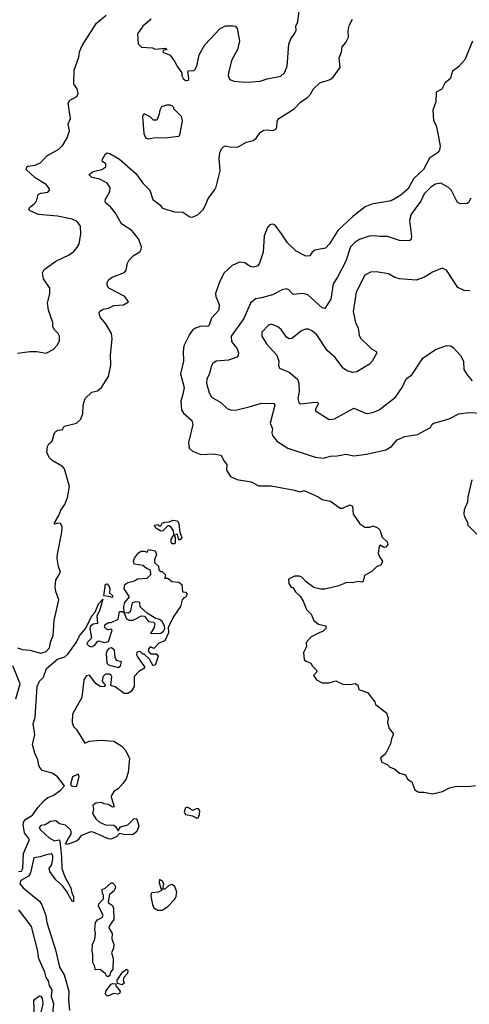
# Model space of a CAD drawing. Extents: x 2133461 to 2293071, y 753526 to 916327.
# Tile 257 of 459: x 2208872 to 2212131, y 851231 to 858371. Entities that reach past the tile are written whole.
import ezdxf

# ---------------------------------------------------------------- set-up
doc = ezdxf.new("R2010")
doc.units = 0

msp = doc.modelspace()

# ---------------------------------------------------------------- linework, layer by layer
at = {"layer": '0CON10XD'}
for points in [[(2209825, 858374.4), (2209765.4, 858324.6), (2209725, 858268), (2209730.8, 858195), (2209755, 858172.9), (2209835, 858167.5), (2209855, 858157.5), (2209930, 858165), (2209940, 858155), (2209913, 858147), (2209910, 858135), (2209963, 858113), (2209996.7, 858066.7), (2210015, 858030), (2210047, 857987), (2210047.5, 857965), (2210057.5, 857945), (2210075, 857931.2), (2210095, 857933.8), (2210098.8, 857945), (2210090, 857995), (2210095, 858000), (2210135, 858002.5), (2210145, 858012.5), (2210155.7, 858035), (2210173, 858117), (2210215, 858188.8), (2210325, 858306.7), (2210365, 858326.2), (2210417.7, 858327.7), (2210433.6, 858323.6), (2210447.7, 858307.7), (2210465.8, 858215), (2210451.1, 858155), (2210408.2, 858075), (2210386.9, 857995), (2210383.5, 857963.5), (2210395, 857938), (2210425, 857925.8), (2210505, 857918), (2210555, 857920), (2210615, 857926.2), (2210665, 857943.1), (2210765, 857961.9), (2210792.5, 857985), (2210810.8, 858035), (2210823.9, 858193.9), (2210835, 858226.7), (2210865.7, 858274.3), (2210876, 858295), (2210874.2, 858325), (2210887.5, 858355), (2210896.9, 858435)], [(2208855, 853816.7), (2208893.4, 853803.4), (2208945, 853799.6), (2209025, 853778.2), (2209065, 853788.9), (2209087.8, 853815), (2209097.8, 853865), (2209115.6, 853905), (2209122.2, 854015), (2209155.5, 854165), (2209133.8, 854225), (2209128.6, 854258.6), (2209133.9, 854306.1), (2209168.8, 854365), (2209154, 854405), (2209144.4, 854465), (2209147.1, 854495), (2209178, 854655), (2209180, 854695), (2209168.3, 854718.3), (2209145, 854720), (2209125, 854713.3), (2209123.3, 854723.3), (2209155.5, 854774.5), (2209169.2, 854815), (2209198.1, 854855), (2209218.1, 854905), (2209232.9, 854985), (2209197.5, 855115), (2209182.2, 855132.2), (2209108, 855175), (2209085, 855196), (2209067.5, 855235), (2209073.3, 855275), (2209082.5, 855295), (2209107.5, 855315), (2209123.3, 855375), (2209133.3, 855385), (2209150, 855395), (2209185, 855400), (2209187.5, 855415), (2209196.4, 855423.6), (2209282.5, 855445), (2209315, 855473.3), (2209330.8, 855515), (2209331.1, 855575), (2209347.5, 855625), (2209395, 855669.2), (2209435, 855680), (2209465, 855704.2), (2209515, 855783.8), (2209533.1, 855865), (2209531.2, 855938.8), (2209543.2, 856056.8), (2209538.5, 856095), (2209496.7, 856166.7), (2209454.3, 856215), (2209448, 856245), (2209453.4, 856256.6), (2209477, 856273), (2209515, 856279.2), (2209555, 856297.5), (2209625, 856303.3), (2209660, 856325), (2209635, 856363.3), (2209518.8, 856425), (2209506.2, 856445), (2209506.2, 856465), (2209516.7, 856485), (2209543.3, 856505), (2209631.8, 856538.2), (2209644.3, 856555), (2209652.5, 856605), (2209662, 856625), (2209695, 856658.8), (2209745, 856690), (2209753.3, 856705), (2209753.8, 856725), (2209732.3, 856782.3), (2209685, 856843.3), (2209610.3, 856890.3), (2209567.2, 856967.2), (2209530.8, 857015), (2209495, 857044.2), (2209491.9, 857065), (2209526, 857125), (2209527.5, 857155), (2209506.5, 857186.5), (2209453.8, 857213.8), (2209395, 857226.2), (2209375.6, 857245), (2209378, 857252), (2209405, 857270.8), (2209467.5, 857285), (2209497, 857303), (2209495.8, 857325), (2209473.1, 857343.1), (2209468.6, 857355), (2209495, 857397.8), (2209505.4, 857404.6), (2209525, 857401.8), (2209595, 857359.4), (2209713.5, 857255), (2209765, 857185.6), (2209815, 857136), (2209837.8, 857067.8), (2209888.5, 857028.5), (2209908, 857005), (2209995, 856977.5), (2210055, 856974.6), (2210105, 856941.4), (2210125, 856938.6), (2210165, 856959.4), (2210200.8, 856995), (2210219.2, 857025), (2210237.1, 857075), (2210282.9, 857135), (2210295, 857160), (2210325.6, 857275), (2210318.8, 857365), (2210323.6, 857405), (2210335.9, 857434.1), (2210350, 857450), (2210365, 857455.6), (2210405, 857445.7), (2210455, 857450), (2210516.3, 857483.7), (2210565, 857494.4), (2210588.6, 857515), (2210615, 857552.9), (2210639.1, 857570.9), (2210665, 857573.5), (2210705, 857567.3), (2210725.6, 857575), (2210737.1, 857592.9), (2210739.1, 857635), (2210750, 857655), (2210861.2, 857725), (2210906.6, 857773.4), (2210960.3, 857809.7), (2210979.7, 857830.3), (2211000.9, 857869.1), (2211046.6, 857913.4), (2211121.7, 857938.3), (2211143.8, 857955), (2211194, 858025), (2211188.8, 858095), (2211203.8, 858135), (2211210, 858175), (2211236.2, 858205), (2211255.8, 858244.2), (2211254, 858295), (2211263.3, 858335), (2211283.9, 858376.1)], [(2208857, 855953), (2208945, 855966), (2208995, 855965.7), (2209065, 855952.5), (2209115, 855980), (2209145.8, 856014.2), (2209160, 856045), (2209160, 856075), (2209151.2, 856095), (2209125, 856121.2), (2209111.2, 856145), (2209113.3, 856175), (2209081.9, 856265), (2209072.5, 856315), (2209090.8, 856385), (2209090, 856425), (2209045, 856492.5), (2209036.2, 856535), (2209049.5, 856560.5), (2209135, 856620), (2209231.2, 856665), (2209265, 856690), (2209287, 856717), (2209302.9, 856745), (2209315.7, 856815), (2209312.7, 856872.7), (2209288.3, 856908.3), (2209252.5, 856925), (2209145, 856945.5), (2209007.7, 856957.7), (2208947.5, 856985), (2208937.5, 856995), (2208945, 857012.5), (2208975, 857033.3), (2208993.3, 857055), (2209005, 857102.5), (2209025, 857113.3), (2209075, 857121.2), (2209088.8, 857135), (2209088.8, 857145), (2209064, 857175), (2208983.9, 857223.9), (2208919.5, 857285), (2208924, 857305), (2208931.1, 857308.9), (2208985, 857315.9), (2209025.5, 857335), (2209068.6, 857385), (2209155, 857432.5), (2209185, 857462), (2209215, 857514), (2209232.2, 857565), (2209223.5, 857615), (2209241.1, 857655), (2209224.4, 857765.6), (2209235, 857787.1), (2209265, 857802.9), (2209285.8, 857815), (2209295.7, 857835), (2209288.9, 857868.9), (2209264.6, 857904.6), (2209265.7, 858005), (2209299.7, 858100.3), (2209305, 858137.5), (2209325.8, 858184.2), (2209428.9, 858345), (2209497.9, 858405)], [(2212153.3, 858215), (2212099.1, 858080.9), (2212051.8, 858028.2), (2212008.1, 857995), (2211995.8, 857944.2), (2211955, 857910), (2211931.5, 857868.5), (2211891.1, 857845), (2211889.6, 857775), (2211866.2, 857715), (2211870.9, 857640.9), (2211890, 857605), (2211906.2, 857535), (2211920.8, 857455), (2211914.2, 857425), (2211901.2, 857405), (2211842.9, 857367.1), (2211798.8, 857285), (2211729.3, 857220.7), (2211685, 857143.3), (2211635, 857099.4), (2211565, 857057.5), (2211425, 857034.4), (2211376.9, 857013.1), (2211287.1, 856945), (2211178, 856842), (2211116.9, 856745), (2211088.6, 856715), (2211010.4, 856699.6), (2210992, 856685), (2210975, 856658.8), (2210945, 856656.7), (2210875, 856691.9), (2210812.4, 856752.4), (2210768.9, 856818.9), (2210725, 856880), (2210705, 856888.6), (2210685, 856884), (2210669.2, 856865), (2210643.1, 856805), (2210637.8, 856685), (2210610.6, 856605), (2210596.3, 856583.7), (2210564.1, 856575.9), (2210538.8, 856585), (2210505, 856608.6), (2210465, 856613.3), (2210412.3, 856587.7), (2210353.6, 856536.4), (2210323.3, 856475), (2210291.1, 856385), (2210293.3, 856365), (2210318.2, 856305), (2210314.5, 856265), (2210263, 856207), (2210244.5, 856155.5), (2210235, 856145.8), (2210185, 856148.8), (2210145.8, 856134.2), (2210125, 856118.5), (2210102.9, 856087.1), (2210062.3, 856005), (2210056.4, 855965), (2210060.4, 855895), (2210037.6, 855802.4), (2210063.1, 855705), (2210053.5, 855656.5), (2210039.2, 855605), (2210045, 855541.2), (2210058.9, 855518.9), (2210119.2, 855465), (2210127.5, 855435), (2210096.3, 855305), (2210101.4, 855265), (2210125, 855241.7), (2210185, 855219.2), (2210275, 855222.9), (2210332.3, 855212.3), (2210351.3, 855171.3), (2210373.8, 855145), (2210370, 855105), (2210399.5, 855059.5), (2210445, 855036.2), (2210548.8, 855018.8), (2210605, 854990), (2210695, 854990.8), (2210865, 854960), (2210905, 854946.7), (2210935, 854955.8), (2211035, 854912), (2211065, 854892), (2211125, 854878.8), (2211195, 854830), (2211215, 854828), (2211265, 854852), (2211284.1, 854844.1), (2211288.8, 854785), (2211336.7, 854715), (2211375, 854690), (2211409.3, 854690.7), (2211435, 854700), (2211470, 854685), (2211481.7, 854671.7), (2211499.3, 854619.3), (2211536, 854585), (2211540, 854565), (2211525, 854546.2), (2211513.6, 854543.6), (2211485, 854560), (2211478.3, 854551.7), (2211471.7, 854501.7), (2211480, 854475), (2211502.5, 854445), (2211493, 854417), (2211457.7, 854402.3), (2211425, 854368.8), (2211370.3, 854339.7), (2211361.7, 854298.3), (2211355, 854292.5), (2211325, 854296.7), (2211285, 854286.7), (2211240.7, 854289.3), (2211185, 854266.7), (2211085, 854241.2), (2211055, 854241.2), (2211005, 854253.3), (2210947.5, 854295), (2210918.3, 854328.3), (2210900, 854335), (2210865, 854336.7), (2210820, 854315), (2210823, 854283), (2210840, 854255), (2210855, 854250), (2210871.7, 854221.7), (2210905, 854190), (2210927.5, 854155), (2210950, 854095), (2210985, 854060), (2211003.6, 854013.6), (2211038.3, 853988.3), (2211090, 853975), (2211090, 853955), (2211070, 853935), (2211048.3, 853928.3), (2210985, 853896.7), (2210947.5, 853855), (2210950, 853825), (2210928.3, 853781.7), (2210935, 853732.5), (2210948.8, 853718.8), (2210982.5, 853705), (2210995, 853682.5), (2211022.5, 853655), (2211027, 853643), (2211002.5, 853615), (2211023.9, 853583.9), (2211065, 853562.5), (2211115, 853563.3), (2211163.9, 853576.1), (2211215, 853553.3), (2211265, 853550), (2211305, 853557.5), (2211322.5, 853545), (2211330, 853515), (2211393, 853493), (2211447.5, 853425), (2211450, 853405), (2211530, 853345), (2211542.5, 853305), (2211537.5, 853275), (2211550.7, 853230.7), (2211580, 853195), (2211580, 853185), (2211566.2, 853155), (2211559.5, 853120.5), (2211523.6, 853046.4), (2211487.5, 853015), (2211497, 852987), (2211535, 852970), (2211555, 852950), (2211588.3, 852938.3), (2211625, 852906.7), (2211667.5, 852895), (2211684.1, 852864.1), (2211713.6, 852843.6), (2211736.2, 852785), (2211765, 852768.8), (2211805, 852770), (2211865, 852756), (2211935.8, 852774.2), (2211988.3, 852801.7), (2212038.3, 852811.7), (2212125, 852809.2), (2212175, 852818.8)], [(2209805, 857507.5), (2209855, 857516.2), (2209925, 857513.8), (2210025, 857527.5), (2210032.5, 857535), (2210052.5, 857635), (2210045, 857670), (2209990, 857725), (2209990, 857735), (2209980, 857745), (2209961.7, 857751.7), (2209935, 857752.5), (2209900.7, 857739.3), (2209887.5, 857715), (2209881.7, 857678.3), (2209867, 857643), (2209843, 857643), (2209817, 857667), (2209775, 857687.5), (2209765, 857680), (2209762.3, 857667.7), (2209771.9, 857545), (2209785, 857513.8), (2209805, 857507.5)], [(2212143.2, 857076.8), (2212125.8, 857045), (2212115, 857037.5), (2212065, 857036.2), (2212045.4, 857045.4), (2212001.7, 857131.7), (2211980.6, 857155), (2211925, 857186.7), (2211885, 857177.5), (2211855, 857158.6), (2211805, 857108), (2211778.9, 857055), (2211708.7, 856961.3), (2211697.8, 856915), (2211711.7, 856798.3), (2211706.4, 856773.6), (2211695, 856768.6), (2211625, 856770), (2211539.3, 856799.3), (2211485, 856797.8), (2211443.9, 856803.9), (2211405, 856802.3), (2211335, 856776.8), (2211302.8, 856757.2), (2211270.4, 856725), (2211235, 856620.8), (2211175, 856504), (2211143.3, 856455), (2211126.6, 856343.4), (2211085, 856276), (2211065, 856281.4), (2210961.2, 856375), (2210925, 856385.5), (2210855, 856379.2), (2210822.4, 856412.4), (2210805, 856419.4), (2210775, 856411.9), (2210704.6, 856375.4), (2210625, 856353.1), (2210582.2, 856347.8), (2210544, 856315), (2210497.1, 856205), (2210404.4, 856075), (2210407.2, 856037.2), (2210435, 856002.9), (2210448.9, 855985), (2210458.1, 855955), (2210454.6, 855935.4), (2210445.3, 855924.7), (2210385, 855901.9), (2210295.6, 855894.4), (2210273, 855877), (2210260.6, 855855), (2210247.8, 855805), (2210228.1, 855765), (2210225.6, 855735), (2210244.6, 855664.6), (2210262.5, 855635), (2210330, 855595), (2210375, 855550.8), (2210405, 855540), (2210445, 855542.5), (2210535, 855562.5), (2210625, 855590.5), (2210715, 855588.6), (2210721.4, 855575), (2210687.1, 855445), (2210704.2, 855405), (2210699.2, 855375), (2210704, 855355), (2210735, 855313.8), (2210815, 855264.2), (2211015, 855199.4), (2211075, 855191.1), (2211125, 855207.1), (2211172.7, 855207.3), (2211235, 855220), (2211295, 855208.1), (2211385, 855220.6), (2211525, 855250.8), (2211566.2, 855275), (2211608.8, 855325), (2211665, 855349.4), (2211755, 855362), (2211850, 855415), (2211862.5, 855437.5), (2211874.2, 855445.8), (2211985, 855477.1), (2212055, 855512), (2212125, 855523.8), (2212228.5, 855518.5)], [(2212135, 856403.8), (2212095, 856407.5), (2212048.9, 856428.9), (2211965, 856553.8), (2211935, 856568.8), (2211865, 856540.6), (2211806.3, 856503.7), (2211745, 856482.9), (2211625, 856491.1), (2211591.9, 856501.9), (2211545, 856528.6), (2211455, 856542.5), (2211415, 856540.8), (2211375, 856518), (2211310, 856395), (2211288.9, 856255), (2211305.5, 856175.5), (2211324.4, 856135), (2211332, 856082), (2211345, 856060), (2211405, 856001.2), (2211423.2, 855983.2), (2211455, 855966), (2211460.8, 855955), (2211428, 855895), (2211407.6, 855872.4), (2211315, 855817.1), (2211285, 855812.5), (2211245, 855824), (2211217.5, 855845), (2211155.6, 855925), (2211102, 855972), (2211027.1, 856085), (2210993.4, 856113.4), (2210965, 856126), (2210944.2, 856125.8), (2210915, 856113.8), (2210845, 856058.8), (2210825, 856056.2), (2210805, 856070), (2210766.9, 856125), (2210744.2, 856145), (2210696.9, 856163.1), (2210675, 856155.6), (2210628.1, 856105), (2210626.9, 856075), (2210661.7, 856021.7), (2210735, 855937.5), (2210751.2, 855895), (2210748.8, 855865), (2210755, 855843.8), (2210825, 855815.8), (2210885, 855763.3), (2210894.3, 855735), (2210898.6, 855675), (2210888.6, 855625), (2210895.7, 855595), (2210907.5, 855585), (2211015, 855598.2), (2211034, 855595), (2211036.2, 855585), (2211015.8, 855545), (2211016.2, 855535), (2211115, 855472.2), (2211155, 855477.1), (2211295, 855553.8), (2211378.3, 855518.3), (2211395.9, 855515.9), (2211435.5, 855524.5), (2211477.2, 855542.8), (2211595, 855634.2), (2211644.3, 855705), (2211672.8, 855767.2), (2211715, 855796), (2211795, 855917.1), (2211885, 855978.9), (2211965, 856008.5), (2211995, 856005.6), (2212013.3, 855995), (2212066.7, 855935), (2212088.8, 855895), (2212092.5, 855835), (2212115, 855796.2), (2212151.4, 855751.4)], [(2212148.6, 855035), (2212121.7, 854911.7), (2212117.1, 854872.9), (2212095, 854817.5), (2212092.5, 854785), (2212095.7, 854765.7), (2212117.3, 854727.3), (2212120, 854705), (2212190, 854635)], [(2209995, 854570), (2209975, 854570), (2209970, 854585), (2209970, 854605), (2209980, 854615), (2209980, 854625), (2209990, 854630), (2209990, 854645), (2209987, 854667), (2209969.3, 854689.3), (2209955, 854700), (2209945, 854700), (2209910, 854665), (2209895, 854662.5), (2209860, 854685), (2209850, 854705), (2209875, 854710), (2209881.7, 854701.7), (2209895, 854700), (2209905, 854720), (2209925, 854727.5), (2209955, 854730), (2209985, 854742.5), (2210016.4, 854736.4), (2210026.4, 854716.4), (2210032.5, 854655), (2210046.7, 854615), (2210035, 854600), (2210025, 854600), (2210015, 854640), (2209990, 854630), (2210000, 854615), (2210000, 854575), (2209995, 854570)], [(2209492.5, 853985), (2209515, 854000), (2209535, 854000), (2209585.9, 854024.1), (2209595, 854080), (2209615, 854080), (2209630, 854070), (2209626.7, 854115), (2209633.8, 854145), (2209666.7, 854185), (2209630, 854245), (2209634.1, 854275.9), (2209655, 854290), (2209705, 854302.5), (2209725, 854317.5), (2209795, 854320), (2209821.7, 854348.3), (2209820, 854380), (2209791.7, 854391.7), (2209765, 854412.5), (2209701.7, 854421.7), (2209697.5, 854445), (2209703.9, 854466.1), (2209732.5, 854505), (2209753.6, 854516.4), (2209775, 854517.5), (2209795, 854510), (2209805, 854530), (2209855, 854520), (2209862.5, 854495), (2209850, 854455), (2209850, 854435), (2209878.3, 854408.3), (2209881.7, 854381.7), (2209895, 854370), (2209905, 854370), (2209927, 854347), (2209930, 854335), (2209921.7, 854321.7), (2209945, 854320), (2209975, 854297.5), (2210025, 854292.5), (2210047.5, 854275), (2210051.7, 854221.7), (2210075, 854220), (2210086.7, 854205), (2210075, 854180), (2210061.7, 854178.3), (2210050, 854165), (2210038, 854115), (2209988.8, 854045), (2209948.8, 853965), (2209950.8, 853925), (2209925, 853866.7), (2209881.2, 853848.8), (2209845, 853810), (2209825, 853820), (2209815, 853820), (2209808.3, 853811.7), (2209802.5, 853795), (2209811.7, 853781.7), (2209825, 853772.5), (2209861.7, 853771.7), (2209876.1, 853756.1), (2209855.9, 853694.1), (2209840, 853685), (2209813, 853733), (2209775, 853770), (2209765, 853770), (2209745, 853790), (2209720, 853785), (2209717.5, 853765), (2209727.5, 853745), (2209780, 853675), (2209772.5, 853665), (2209736.2, 853645), (2209701.7, 853608.3), (2209701.2, 853535), (2209679.5, 853500.5), (2209655, 853483.8), (2209630, 853485), (2209565, 853532.5), (2209531.7, 853541.7), (2209540, 853605), (2209536.4, 853616.4), (2209523.9, 853623.9), (2209495, 853624), (2209474.1, 853605.9), (2209470, 853575), (2209492.5, 853545), (2209486.1, 853533.9), (2209455, 853536.7), (2209425, 853556.2), (2209378.8, 853618.8), (2209355, 853612.5), (2209337.5, 853585), (2209321.9, 853455), (2209254.5, 853335), (2209252.5, 853275), (2209261.4, 853245), (2209282.7, 853222.7), (2209345, 853125.8), (2209375, 853139.5), (2209463.6, 853146.4), (2209555, 853138.2), (2209612, 853102), (2209635.3, 853075.3), (2209668.2, 853015), (2209658.8, 852911.2), (2209643.4, 852866.6), (2209622.7, 852835), (2209585.6, 852794.4), (2209555, 852773.3), (2209537.1, 852745), (2209534.5, 852734.5), (2209556.1, 852663.9), (2209545, 852660), (2209515, 852680), (2209485, 852683.8), (2209465.4, 852695.4), (2209425, 852689.1), (2209402.5, 852675), (2209406.7, 852645), (2209400, 852615), (2209424, 852575), (2209451.3, 852551.3), (2209495, 852531.4), (2209555, 852530), (2209568.8, 852518.8), (2209585, 852490), (2209603, 852517), (2209657, 852533), (2209700, 852575), (2209718.8, 852578.8), (2209736.7, 852525), (2209720, 852485), (2209695, 852462.5), (2209635, 852460), (2209595, 852470), (2209575, 852447.5), (2209535, 852428.8), (2209515, 852430), (2209405, 852478.6), (2209385, 852480.8), (2209315, 852451.4), (2209295.7, 852424.3), (2209277.9, 852412.1), (2209215, 852388.8), (2209203.8, 852395), (2209225, 852436.7), (2209245.9, 852464.1), (2209245.7, 852485), (2209238.7, 852498.7), (2209205, 852530.8), (2209160, 852540), (2209135, 852562.5), (2209095, 852556.2), (2209057.3, 852532.7), (2209025, 852528), (2209012.7, 852512.7), (2209022, 852495), (2209085, 852439.2), (2209125, 852417.5), (2209155, 852423.3), (2209163.3, 852415), (2209175, 852300), (2209176.3, 852216.3), (2209198, 852155), (2209243.8, 852075), (2209249.5, 852039.5), (2209263, 852013), (2209263, 851977), (2209253.8, 851975), (2209211.4, 852051.4), (2209181.1, 852091.1), (2209135, 852134.4), (2209090, 852195), (2209084.5, 852215), (2209105.4, 852244.6), (2209112.5, 852285), (2209112.9, 852305), (2209105, 852321.2), (2209064, 852315), (2209020.9, 852299.1), (2208975, 852293.3), (2208949.4, 852185), (2208935, 852159.8), (2208880.2, 852129.8), (2208873.9, 852105), (2208896.8, 852075), (2209016.9, 851976.9), (2209032.5, 851952.5), (2209060.4, 851875), (2209069.3, 851825), (2209132.2, 851625), (2209161.1, 851501.1), (2209193.6, 851445), (2209228.5, 851325), (2209224.9, 851265), (2209232.4, 851185)], [(2209545, 854180), (2209519.3, 854189.3), (2209482.5, 854192.5), (2209495, 854277.5), (2209505, 854280), (2209520.7, 854260.7), (2209526.2, 854245), (2209522.5, 854215), (2209545.8, 854195.8), (2209545, 854180)], [(2208862.9, 852195), (2208885, 852196.2), (2208894.8, 852215.2), (2208900.2, 852325), (2208942.5, 852425), (2208906.3, 852475), (2208897.3, 852535), (2208902.7, 852557.3), (2208916.6, 852573.4), (2208965, 852602.5), (2209002.8, 852657.2), (2209050, 852710), (2209075, 852729.4), (2209115.7, 852745), (2209165, 852781.9), (2209196.2, 852815), (2209145, 852880), (2209106.8, 852906.8), (2209035, 852927.5), (2209012.5, 852955), (2209004.1, 853004.1), (2208981.9, 853051.9), (2208965.5, 853115), (2208982.6, 853187.4), (2208970, 853265), (2208985, 853312.5), (2208998.8, 853535), (2209015.9, 853574.1), (2209045.6, 853604.4), (2209066.7, 853665), (2209145, 853734), (2209198.5, 853751.5), (2209220, 853770), (2209282.5, 853857.5), (2209305, 853903.8), (2209351.1, 853958.9), (2209395, 854048.8), (2209420, 854075), (2209444, 854135), (2209475, 854170), (2209450, 854085), (2209431.7, 854048.3), (2209437, 853993), (2209405, 853988.8), (2209385.7, 853974.3), (2209380, 853955), (2209392.5, 853885), (2209365, 853860), (2209358.8, 853845), (2209375, 853828.8), (2209395, 853823.8), (2209415.9, 853834.1), (2209435, 853862.5), (2209445, 853867.5), (2209485, 853853.8), (2209515, 853862.5), (2209542.5, 853945), (2209535, 853952.5), (2209515, 853947.5), (2209501.7, 853951.7), (2209487.5, 853965), (2209492.5, 853985)], [(2209820, 853920), (2209895, 853923.3), (2209915, 853937.5), (2209923.3, 853955), (2209921.2, 853975), (2209905, 854007.5), (2209885, 854022.5), (2209855, 854030), (2209795, 854067.5), (2209744.2, 854114.2), (2209742.5, 854142.5), (2209737, 854147), (2209715, 854150), (2209686.7, 854143.3), (2209673, 854077), (2209661.7, 854068.3), (2209630, 854070), (2209647, 854027), (2209665, 854017.5), (2209695, 854017.5), (2209755, 854048), (2209776.2, 854046.2), (2209806.4, 854006.4), (2209841.7, 854001.7), (2209852.5, 853992.5), (2209847.1, 853962.9), (2209820, 853920)], [(2209585, 853673.8), (2209602.5, 853685), (2209610, 853715), (2209572.5, 853725), (2209563.3, 853745), (2209558.3, 853798.3), (2209536.4, 853816.4), (2209518.3, 853811.7), (2209505, 853797.5), (2209498, 853775), (2209503.3, 853705), (2209515, 853693.3), (2209585, 853673.8)], [(2208844.2, 853445), (2208875.4, 853555), (2208823.3, 853685)], [(2209265, 852809.7), (2209285, 852813.8), (2209304, 852884), (2209295, 852900), (2209255, 852880), (2209239.2, 852825), (2209248, 852815), (2209265, 852809.7)], [(2210155, 852580), (2210165, 852582.5), (2210176.4, 852606.4), (2210176.7, 852635), (2210168.3, 852648.3), (2210155, 852650), (2210125, 852637.5), (2210095, 852656.7), (2210085, 852660), (2210074, 852655), (2210064.4, 852625), (2210075, 852606.7), (2210125, 852597.5), (2210155, 852580)], [(2209515, 851433.3), (2209503.6, 851433.6), (2209493, 851453), (2209455, 851482.5), (2209420, 851480), (2209417.5, 851505), (2209402.5, 851535), (2209403, 851593), (2209397.5, 851615), (2209400, 851665), (2209416.4, 851703.6), (2209422.5, 851745), (2209417.5, 851775), (2209422.5, 851825), (2209435, 851842.5), (2209469.3, 851860.7), (2209477.5, 851875), (2209443.3, 851945), (2209445, 851960), (2209480, 851995), (2209480, 852025), (2209473, 852033), (2209470, 852065), (2209488.3, 852071.7), (2209535, 852112.5), (2209545, 852112.5), (2209562.5, 852095), (2209566.7, 852075), (2209555, 852052.5), (2209523, 852027), (2209513.3, 851975), (2209516.7, 851966.7), (2209545, 851947.5), (2209551.2, 851925), (2209553.3, 851845), (2209521.7, 851798.3), (2209519.2, 851785), (2209541.2, 851745), (2209538.8, 851705), (2209553.9, 851663.9), (2209552.3, 851637.7), (2209536.7, 851605), (2209548.8, 851565), (2209547.5, 851485), (2209530, 851465), (2209525, 851440), (2209515, 851433.3)], [(2209873.2, 851913.2), (2209905, 851914.2), (2209945, 851939.7), (2209995.9, 851994.1), (2210007, 852015), (2210011.1, 852045), (2209996.9, 852085), (2209975, 852100), (2209950.1, 852089.9), (2209925, 852066), (2209910, 852065), (2209916.9, 852105), (2209905, 852125.6), (2209885, 852135.6), (2209882.9, 852115), (2209895, 852070), (2209902.5, 852065), (2209898.8, 852055), (2209875, 852043.1), (2209830, 852040), (2209823.8, 852035), (2209822.1, 852015), (2209834.5, 851954.5), (2209845, 851931.6), (2209873.2, 851913.2)], [(2209111, 851165), (2209119.4, 851235), (2209103.2, 851285), (2209108, 851335), (2209087.7, 851367.7), (2209081.2, 851401.2), (2209064.8, 851425), (2209055, 851463.3), (2209007.2, 851567.2), (2209002.4, 851615), (2208958.7, 851795), (2208866.1, 851915)], [(2209615, 851372.5), (2209581.7, 851381.7), (2209577.5, 851405), (2209617.5, 851465), (2209645, 851485.7), (2209655.7, 851475), (2209653.8, 851455), (2209626.2, 851425), (2209622.5, 851405), (2209630, 851385), (2209615, 851372.5)], [(2209515, 851292.5), (2209505, 851292.5), (2209493.6, 851303.6), (2209496, 851325), (2209535, 851377.5), (2209545, 851382.5), (2209568.3, 851378.3), (2209570, 851365), (2209600, 851325), (2209595, 851310), (2209585, 851303.3), (2209555, 851310), (2209515, 851292.5)], [(2208979.5, 851145), (2208974.4, 851255.6), (2208980.9, 851269.1), (2209015, 851291.4), (2209025, 851290), (2209034.4, 851275), (2209039.6, 851235), (2209026.1, 851175)]]:
    msp.add_lwpolyline(points, dxfattribs=at)

doc.saveas('drawing.dxf')
